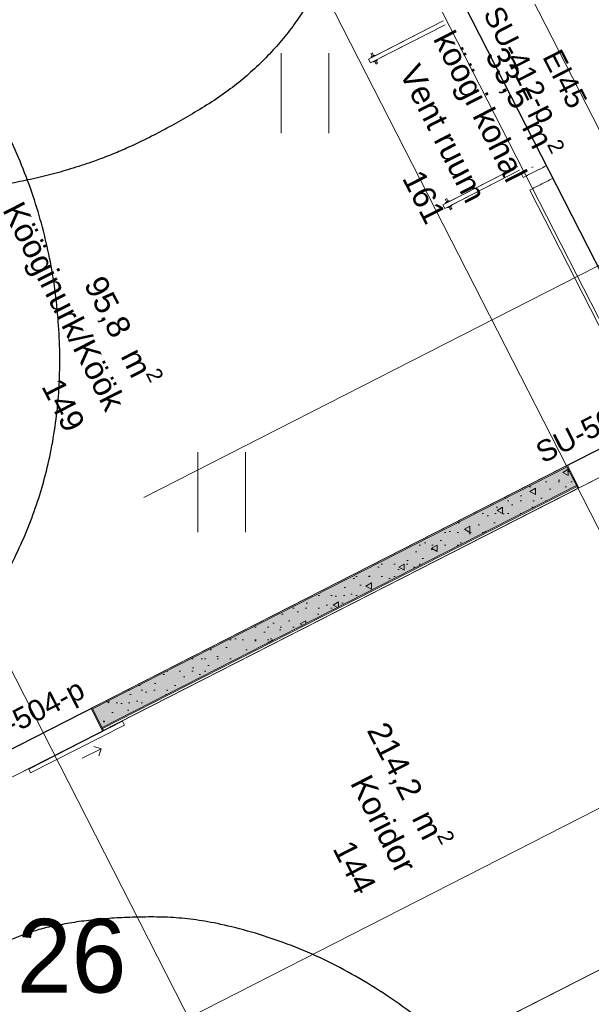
# Model space of a CAD drawing. Header units: metres. Extents: x 538891 to 1080079, y 6588829 to 13178720.
# Tile 733 of 1056: x 539905.08 to 539910.51, y 6589216.9 to 6589226.26. Entities that reach past the tile are written whole.
import ezdxf

# ---------------------------------------------------------------- set-up
doc = ezdxf.new("R2010")
doc.units = ezdxf.units.M
doc.header["$LTSCALE"] = 0.4
for name, pattern in [('DASHED', [52.916667, 26.458333, -26.458333]), ('Dot & Dashed', [83.78472, 39.6875, -22.048611, 0, -22.048609]), ('Triple Dashed', [92.604163, 66.145831, -26.458332])]:
    doc.linetypes.add(name, pattern=pattern)
for name, color, linetype in [('AR', 7, 'Continuous'), ('DENDRO', 7, 'Continuous'), ('GEO', 7, 'Continuous')]:
    doc.layers.add(name, color=color, linetype=linetype)
doc.styles.add('Arial', font='arial.ttf')
doc.styles.add('HK Explorer Book', font='txt')

# ---------------------------------------------------------------- blocks, each defined once
blk = doc.blocks.new('HEIN')
at = {"color": 7, "linetype": 'Continuous', "lineweight": 9}
for p, q in [((-0.455, 0.761), (-0.455, -0.761)), ((0.455, 0.761), (0.455, -0.761))]:
    blk.add_line(p, q, dxfattribs=at)

msp = doc.modelspace()

# ---------------------------------------------------------------- linework, layer by layer
at = {"layer": 'AR', "color": 7, "linetype": 'Continuous', "lineweight": 9}
for p, q in [((539908.3953, 6589225.8815), (539909.1052, 6589226.2438)), ((539909.1051, 6589226.2439), (539908.4576, 6589225.9134)), ((539908.4135, 6589225.8459), (539909.1233, 6589226.2082)), ((539909.1234, 6589226.2081), (539908.4759, 6589225.8776)), ((539908.4308, 6589225.9372), (539908.429, 6589225.9408)), ((539908.4358, 6589225.9274), (539908.4308, 6589225.9372)), ((539908.422, 6589225.8952), (539908.3952, 6589225.8816)), ((539908.3953, 6589225.8815), (539908.4135, 6589225.8459)), ((539908.4402, 6589225.8594), (539908.4135, 6589225.8458)), ((539908.4184, 6589225.9308), (539908.4165, 6589225.9344)), ((539908.4233, 6589225.9211), (539908.4184, 6589225.9308)), ((539908.421, 6589225.903), (539908.4186, 6589225.9018)), ((539908.422, 6589225.8951), (539908.4186, 6589225.9018)), ((539908.4275, 6589225.9063), (539908.421, 6589225.903)), ((539908.4302, 6589225.9077), (539908.4233, 6589225.9211)), ((539908.4364, 6589225.9109), (539908.4275, 6589225.9063)), ((539908.4426, 6589225.9141), (539908.4358, 6589225.9274)), ((539908.4453, 6589225.9154), (539908.4364, 6589225.9109)), ((539908.4402, 6589225.8595), (539908.4436, 6589225.8528)), ((539908.446, 6589225.854), (539908.4436, 6589225.8528)), ((539908.4518, 6589225.9188), (539908.4453, 6589225.9154)), ((539908.4525, 6589225.8574), (539908.446, 6589225.854)), ((539908.4542, 6589225.92), (539908.4518, 6589225.9188)), ((539908.4614, 6589225.8619), (539908.4525, 6589225.8574)), ((539908.4576, 6589225.9133), (539908.4542, 6589225.92)), ((539908.4552, 6589225.8587), (539908.462, 6589225.8454)), ((539908.4703, 6589225.8664), (539908.4614, 6589225.8619)), ((539908.462, 6589225.8454), (539908.467, 6589225.8356)), ((539908.4676, 6589225.8651), (539908.4745, 6589225.8517)), ((539908.4768, 6589225.8698), (539908.4703, 6589225.8664)), ((539908.4745, 6589225.8517), (539908.4794, 6589225.8419)), ((539908.4758, 6589225.8777), (539908.4792, 6589225.871)), ((539908.4792, 6589225.871), (539908.4768, 6589225.8698)), ((539908.4794, 6589225.8419), (539908.4813, 6589225.8384)), ((539908.467, 6589225.8356), (539908.4688, 6589225.832)), ((539909.1017, 6589224.4973), (539909.8116, 6589224.8597)), ((539909.1199, 6589224.4617), (539909.8298, 6589224.824)), ((539909.8116, 6589224.8598), (539909.164, 6589224.5293)), ((539909.8298, 6589224.824), (539909.1823, 6589224.4935)), ((539909.1248, 6589224.5467), (539909.123, 6589224.5503)), ((539909.1298, 6589224.5369), (539909.1248, 6589224.5467)), ((539909.1366, 6589224.5236), (539909.1298, 6589224.5369)), ((539909.1373, 6589224.5531), (539909.1355, 6589224.5567)), ((539909.1423, 6589224.5433), (539909.1373, 6589224.5531)), ((539909.1491, 6589224.5299), (539909.1423, 6589224.5433)), ((539909.1583, 6589224.5346), (539909.1518, 6589224.5313)), ((539909.1607, 6589224.5358), (539909.1583, 6589224.5346)), ((539909.1641, 6589224.5292), (539909.1607, 6589224.5358)), ((539909.1284, 6589224.5111), (539909.1017, 6589224.4974)), ((539909.1199, 6589224.4617), (539909.1017, 6589224.4973)), ((539909.1467, 6589224.4753), (539909.12, 6589224.4616)), ((539909.1274, 6589224.5189), (539909.1251, 6589224.5177)), ((539909.1285, 6589224.511), (539909.1251, 6589224.5177)), ((539909.134, 6589224.5222), (539909.1274, 6589224.5189)), ((539909.1429, 6589224.5268), (539909.134, 6589224.5222)), ((539909.1518, 6589224.5313), (539909.1429, 6589224.5268)), ((539909.1466, 6589224.4754), (539909.1501, 6589224.4687)), ((539909.1524, 6589224.4699), (539909.1501, 6589224.4687)), ((539909.159, 6589224.4732), (539909.1524, 6589224.4699)), ((539909.1679, 6589224.4778), (539909.159, 6589224.4732)), ((539909.1616, 6589224.4746), (539909.1685, 6589224.4612)), ((539909.1768, 6589224.4823), (539909.1679, 6589224.4778)), ((539909.1685, 6589224.4612), (539909.1734, 6589224.4514)), ((539909.1734, 6589224.4514), (539909.1753, 6589224.4479)), ((539909.1741, 6589224.481), (539909.1809, 6589224.4676)), ((539909.1833, 6589224.4856), (539909.1768, 6589224.4823)), ((539909.1809, 6589224.4676), (539909.1859, 6589224.4578)), ((539909.1823, 6589224.4935), (539909.1857, 6589224.4869)), ((539909.1857, 6589224.4869), (539909.1833, 6589224.4856)), ((539909.1859, 6589224.4578), (539909.1877, 6589224.4542)), ((539905.6751, 6589219.2355), (539905.8533, 6589219.3265)), ((539905.8533, 6589219.3265), (539905.786, 6589219.3483)), ((539905.8533, 6589219.3265), (539905.8314, 6589219.2592))]:
    msp.add_line(p, q, dxfattribs=at)
at = {"layer": 'AR', "color": 251, "linetype": 'DASHED', "lineweight": 9, "true_color": 0x6a6a6a}
for p, q in [((539910.0845, 6589224.8683), (539910.0625, 6589224.9114)), ((539909.9592, 6589224.8587), (539909.9414, 6589224.8496)), ((539909.8425, 6589224.7991), (539909.8645, 6589224.756)), ((539911.2836, 6589222.5191), (539910.1459, 6589224.7481)), ((539909.9259, 6589224.6358), (539911.0636, 6589222.4068))]:
    msp.add_line(p, q, dxfattribs=at)
at = {"layer": 'AR', "color": 251, "linetype": 'Continuous', "lineweight": 9, "true_color": 0x6a6a6a}
for p, q in [((539909.9634, 6589224.8065), (539909.9812, 6589224.8156)), ((539909.9812, 6589224.8156), (539910.04, 6589224.8456)), ((539910.04, 6589224.8456), (539910.0533, 6589224.8524)), ((539910.0533, 6589224.8524), (539910.0667, 6589224.8592)), ((539910.0667, 6589224.8592), (539910.0801, 6589224.8661)), ((539910.0801, 6589224.8661), (539910.0845, 6589224.8683)), ((539909.8645, 6589224.756), (539909.8779, 6589224.7629)), ((539909.8779, 6589224.7629), (539909.8912, 6589224.7697)), ((539909.8912, 6589224.7697), (539909.9046, 6589224.7765)), ((539909.9046, 6589224.7765), (539909.9634, 6589224.8065)), ((539910.1014, 6589224.7253), (539910.0426, 6589224.6953)), ((539910.1147, 6589224.7322), (539910.1014, 6589224.7253)), ((539910.1281, 6589224.739), (539910.1147, 6589224.7322)), ((539910.1414, 6589224.7458), (539910.1281, 6589224.739)), ((539910.1459, 6589224.7481), (539910.1414, 6589224.7458)), ((539909.9392, 6589224.6426), (539909.9259, 6589224.6358)), ((539909.9526, 6589224.6494), (539909.9392, 6589224.6426)), ((539909.966, 6589224.6562), (539909.9526, 6589224.6494)), ((539910.0248, 6589224.6863), (539909.966, 6589224.6562)), ((539910.0426, 6589224.6953), (539910.0248, 6589224.6863))]:
    msp.add_line(p, q, dxfattribs=at)
at = {"layer": 'AR', "color": 253, "linetype": 'Continuous', "lineweight": 25, "true_color": 0xacaca6, "flags": 128}
msp.add_lwpolyline([(539915.3066, 6589224.5837), (539911.929, 6589231.1792), (539907.9104, 6589229.128), (539911.279, 6589222.528)], close=True, dxfattribs=at)
at = {"layer": 'AR', "color": 7, "linetype": 'Continuous', "lineweight": 9, "flags": 128}
msp.add_lwpolyline([(539915.3066, 6589224.5837), (539911.929, 6589231.1792), (539907.9104, 6589229.128), (539911.279, 6589222.528)], close=True, dxfattribs=at)
at = {"layer": 'AR', "color": 253, "linetype": 'Continuous', "lineweight": 25, "true_color": 0xa3b799, "flags": 128}
msp.add_lwpolyline([(539908.1046, 6589229.216), (539900.5314, 6589225.3506), (539900.9313, 6589224.567), (539900.7932, 6589224.4965), (539900.3933, 6589225.2801), (539897.442, 6589223.7738), (539898.8968, 6589220.9236), (539900.8062, 6589217.1827), (539903.3089, 6589218.4601), (539902.7108, 6589219.6319), (539902.8488, 6589219.7024), (539903.0285, 6589219.3504), (539903.9905, 6589219.8413), (539904.4086, 6589219.022), (539904.2706, 6589218.9516), (539903.9207, 6589219.6371), (539903.0968, 6589219.2166), (539903.447, 6589218.5305), (539904.7609, 6589219.2012), (539911.4465, 6589222.6135), (539911.4687, 6589222.6249), (539910.6351, 6589224.2581), (539912.6614, 6589225.2924), (539910.9966, 6589228.5407)], dxfattribs=at)
at = {"layer": 'AR', "color": 7, "linetype": 'Continuous', "lineweight": 9, "flags": 128}
for points in [[(539908.1046, 6589229.216), (539900.5314, 6589225.3506), (539900.9313, 6589224.567), (539900.7932, 6589224.4965), (539900.3933, 6589225.2801), (539897.442, 6589223.7738), (539898.8968, 6589220.9236), (539900.8062, 6589217.1827), (539903.3089, 6589218.4601), (539902.7108, 6589219.6319), (539902.8488, 6589219.7024), (539903.0285, 6589219.3504), (539903.9905, 6589219.8413), (539904.4086, 6589219.022), (539904.2706, 6589218.9516), (539903.9207, 6589219.6371), (539903.0968, 6589219.2166), (539903.447, 6589218.5305), (539904.7609, 6589219.2012), (539911.4465, 6589222.6135), (539911.4687, 6589222.6249), (539910.6351, 6589224.2581), (539912.6614, 6589225.2924), (539910.9966, 6589228.5407)], [(539920.2388, 6589226.8317), (539904.7542, 6589218.9284), (539904.7549, 6589218.927), (539903.9087, 6589218.4951), (539899.2583, 6589216.1239), (539901.2849, 6589212.1533), (539901.6435, 6589211.4507), (539906.6914, 6589201.5605), (539903.1287, 6589199.7421), (539905.1062, 6589195.8676), (539912.5119, 6589199.6474), (539921.3346, 6589204.1506)], [(539917.0888, 6589220.5421), (539912.5017, 6589218.2009), (539912.5335, 6589218.1385), (539912.4801, 6589218.1112), (539912.5892, 6589217.8975), (539912.6426, 6589217.9247), (539912.7017, 6589217.809), (539912.5859, 6589217.7499), (539912.5587, 6589217.8033), (539912.3449, 6589217.6942), (539912.3722, 6589217.6408), (539912.2564, 6589217.5817), (539912.1973, 6589217.6974), (539912.2507, 6589217.7247), (539912.1416, 6589217.9385), (539912.0882, 6589217.9112), (539912.0564, 6589217.9736), (539909.313, 6589216.5734)], [(539909.7005, 6589216.7711), (539912.0564, 6589217.9736), (539912.0291, 6589218.027), (539912.1449, 6589218.0861), (539912.1721, 6589218.0327), (539912.3859, 6589218.1418), (539912.3586, 6589218.1952), (539912.4744, 6589218.2543), (539912.5017, 6589218.2009), (539917.0888, 6589220.5421)]]:
    msp.add_lwpolyline(points, dxfattribs=at)
at = {"layer": 'AR', "color": 9, "linetype": 'Continuous', "lineweight": 9, "true_color": 0xc9c5ab, "flags": 128}
for points in [[(539920.2388, 6589226.8317), (539904.7542, 6589218.9284), (539904.7549, 6589218.927), (539903.9087, 6589218.4951), (539899.2583, 6589216.1239), (539901.2849, 6589212.1533), (539901.6435, 6589211.4507), (539906.6914, 6589201.5605), (539903.1287, 6589199.7421), (539905.1062, 6589195.8676), (539912.5119, 6589199.6474), (539921.3346, 6589204.1506)], [(539917.0888, 6589220.5421), (539912.5017, 6589218.2009), (539912.5335, 6589218.1385), (539912.4801, 6589218.1112), (539912.5892, 6589217.8975), (539912.6426, 6589217.9247), (539912.7017, 6589217.809), (539912.5859, 6589217.7499), (539912.5587, 6589217.8033), (539912.3449, 6589217.6942), (539912.3722, 6589217.6408), (539912.2564, 6589217.5817), (539912.1973, 6589217.6974), (539912.2507, 6589217.7247), (539912.1416, 6589217.9385), (539912.0882, 6589217.9112), (539912.0564, 6589217.9736), (539909.313, 6589216.5734)], [(539909.7005, 6589216.7711), (539912.0564, 6589217.9736), (539912.0291, 6589218.027), (539912.1449, 6589218.0861), (539912.1721, 6589218.0327), (539912.3859, 6589218.1418), (539912.3586, 6589218.1952), (539912.4744, 6589218.2543), (539912.5017, 6589218.2009), (539917.0888, 6589220.5421)]]:
    msp.add_lwpolyline(points, dxfattribs=at)
at = {"layer": 'DENDRO', "color": 25, "linetype": 'Continuous', "lineweight": 25, "true_color": 0x995f4c}
msp.add_open_spline([(539908.0193, 6589227.5662), (539908.0144, 6589227.5803), (539908.0096, 6589227.5943), (539907.9142, 6589227.8554), (539907.382, 6589228.3182), (539906.5811, 6589228.5127), (539905.9156, 6589228.5393), (539905.16, 6589228.4387), (539904.3838, 6589228.2038), (539903.6696, 6589227.8564), (539902.7902, 6589227.2179), (539902.2748, 6589226.3777), (539902.2372, 6589225.8218), (539902.3428, 6589225.4179), (539902.6635, 6589225.0708), (539903.1586, 6589224.7422), (539904.0626, 6589224.6152), (539904.7806, 6589224.6499), (539905.5565, 6589224.8185), (539906.3115, 6589225.114), (539907.303, 6589225.7115), (539907.9775, 6589226.5852), (539908.1115, 6589227.2734), (539908.029, 6589227.5382), (539908.0241, 6589227.5522), (539908.0193, 6589227.5662)], degree=2, knots=[0, 0, 0, 0.002653, 0.002653, 0.052387, 0.102121, 0.151856, 0.20159, 0.251325, 0.301059, 0.350793, 0.400528, 0.450262, 0.499997, 0.549731, 0.599465, 0.6492, 0.698934, 0.748669, 0.798403, 0.848137, 0.897872, 0.947606, 0.997341, 0.997341, 1, 1, 1], dxfattribs=at)
at = {"layer": 'DENDRO', "color": 30, "linetype": 'Continuous', "lineweight": 25, "true_color": 0xff7f00}
msp.add_open_spline([(539903.0423, 6589227.3064), (539904.0622, 6589226.6874), (539905.3501, 6589224.5994), (539905.5409, 6589222.2209), (539904.5836, 6589220.1893), (539902.7346, 6589219.0489), (539900.4894, 6589219.1053), (539898.4497, 6589220.3434), (539897.1618, 6589222.4314), (539896.971, 6589224.8099), (539897.9283, 6589226.8415), (539899.7773, 6589227.9819), (539902.0225, 6589227.9255), (539903.0423, 6589227.3064)], degree=2, dxfattribs=at)
msp.add_open_spline([(539908.4058, 6589206.8726), (539908.3832, 6589206.8636), (539908.3606, 6589206.8547), (539907.9498, 6589206.7164), (539907.7723, 6589206.6752), (539907.6966, 6589206.6839), (539907.4656, 6589206.7708), (539907.1595, 6589206.9974), (539906.958, 6589207.5767), (539906.9147, 6589208.132), (539907.0574, 6589208.7889), (539907.1854, 6589209.363), (539907.2918, 6589210.1884), (539907.1418, 6589211.5914), (539906.6378, 6589213.1454), (539905.8218, 6589214.6753), (539905.0646, 6589215.5507), (539904.5703, 6589216.0967), (539904.2579, 6589216.7372), (539904.5264, 6589217.1815), (539905.0378, 6589217.5754), (539905.9098, 6589217.735), (539906.9281, 6589217.7177), (539908.1863, 6589217.2704), (539909.3947, 6589216.3772), (539910.1044, 6589214.7223), (539910.5528, 6589213.2227), (539911.0296, 6589211.7848), (539911.3241, 6589210.6487), (539911.5386, 6589209.4011), (539911.0332, 6589208.335), (539910.2317, 6589207.7328), (539909.4565, 6589207.3603), (539908.9862, 6589207.1356), (539908.613, 6589206.9582), (539908.4316, 6589206.8829), (539908.4187, 6589206.8777), (539908.4058, 6589206.8726)], degree=2, knots=[0, 0, 0, 0.001744, 0.001744, 0.032871, 0.063997, 0.095124, 0.126251, 0.157378, 0.188504, 0.219631, 0.250758, 0.281885, 0.313012, 0.344138, 0.375265, 0.406392, 0.437519, 0.468646, 0.499772, 0.530899, 0.562026, 0.593153, 0.624279, 0.655406, 0.686533, 0.71766, 0.748787, 0.779913, 0.81104, 0.842167, 0.873294, 0.90442, 0.935547, 0.966674, 0.997801, 0.997801, 1, 1, 1], dxfattribs=at)

# ---------------------------------------------------------------- block references
at = {"layer": 'GEO', "color": 8, "true_color": 0x7d7d7d, "xscale": 0.5, "yscale": 0.5, "zscale": 0.5}
for p in [(539907.7913, 6589225.5568), (539906.9997, 6589221.7651)]:
    msp.add_blockref('HEIN', p, dxfattribs=at)

# ---------------------------------------------------------------- texts
at = {"layer": 'AR', "color": 235, "true_color": 0xa6447a, "char_height": 0.2, "attachment_point": 1, "rotation": 297.03983, "line_spacing_factor": 1.004016, "style": 'Arial'}
for s, insert in [('SU-412-p', (539909.6577, 6589226.4071)), ('EI45', (539910.2209, 6589225.9951))]:
    msp.add_mtext(s, dxfattribs=dict(at, insert=insert))
at = {"layer": 'AR', "color": 7, "char_height": 0.22, "attachment_point": 1, "rotation": 297.03983, "line_spacing_factor": 1.004016, "style": 'Arial'}
for s, insert in [('köögi kohal', (539909.2004, 6589226.1745)), ('\\A1;33,5{\\H0.9851x; } m{\\H0.9851x;\\H0.6667x;\\S2 ^ ;}', (539909.7504, 6589226.0475)), ('Vent ruum', (539908.878, 6589225.8556)), ('161', (539908.9058, 6589224.8504)), ('Kööginurk/Köök', (539905.1076, 6589224.5491)), ('\\A1;95,8{\\H0.9851x; } m{\\H0.9851x;\\H0.6667x;\\S2 ^ ;}', (539905.9381, 6589223.8726)), ('149', (539905.4784, 6589222.872)), ('\\A1;214,2{\\H0.9851x; } m{\\H0.9851x;\\H0.6667x;\\S2 ^ ;}', (539908.6265, 6589219.6318)), ('Koridor', (539908.4118, 6589219.1021)), ('144', (539908.2448, 6589218.4785))]:
    msp.add_mtext(s, dxfattribs=dict(at, insert=insert))
at = {"layer": 'GEO', "color": 8, "true_color": 0x7d7d7d, "insert": (539904.012, 6589216.999), "char_height": 0.7, "attachment_point": 7, "line_spacing_factor": 0.25, "style": 'HK Explorer Book'}
msp.add_mtext(' 5.26', dxfattribs=at)

# ---------------------------------------------------------------- next in the draw order: wipeouts: each hides what was drawn before it
at = {"color": 255, "linetype": 'Continuous', "lineweight": 5}
msp.add_wipeout([(539908.0358, 6589229.6782), (539893.3149, 6589222.1647), (539893.3195, 6589222.1557), (539908.0404, 6589229.6693)], dxfattribs=at).dxf.layer = 'AR'

# ---------------------------------------------------------------- next in the draw order: wipeouts: each hides what was drawn before it
msp.add_wipeout([(539908.0404, 6589229.6693), (539893.3195, 6589222.1557), (539893.3877, 6589222.0221), (539908.1086, 6589229.5357)], dxfattribs=at).dxf.layer = 'AR'

# ---------------------------------------------------------------- next in the draw order: wipeouts: each hides what was drawn before it
msp.add_wipeout([(539908.1086, 6589229.5357), (539893.3877, 6589222.0221), (539893.4195, 6589221.9598), (539908.1404, 6589229.4734)], dxfattribs=at).dxf.layer = 'AR'

# ---------------------------------------------------------------- next in the draw order: wipeouts: each hides what was drawn before it
msp.add_wipeout([(539908.1404, 6589229.4734), (539893.4195, 6589221.9598), (539893.4209, 6589221.9571), (539908.1418, 6589229.4707)], dxfattribs=at).dxf.layer = 'AR'

# ---------------------------------------------------------------- next in the draw order: wipeouts: each hides what was drawn before it
msp.add_wipeout([(539893.5163, 6589221.7701), (539908.2372, 6589229.2836), (539908.2327, 6589229.2926), (539893.5118, 6589221.779)], dxfattribs=at).dxf.layer = 'AR'

# ---------------------------------------------------------------- next in the draw order: wipeouts: each hides what was drawn before it
msp.add_wipeout([(539908.1418, 6589229.4707), (539893.4209, 6589221.9571), (539893.5118, 6589221.779), (539908.2327, 6589229.2926)], dxfattribs=at).dxf.layer = 'AR'

# ---------------------------------------------------------------- next in the draw order: linework, layer by layer
at = {"layer": 'AR', "color": 7, "linetype": 'DASHED', "lineweight": 9, "flags": 128}
msp.add_lwpolyline([(539915.2221, 6589224.5293), (539911.0903, 6589222.4205), (539907.7171, 6589229.0294), (539911.9379, 6589231.1837), (539915.2659, 6589224.6635), (539915.1768, 6589224.618)], close=True, dxfattribs=at)

# ---------------------------------------------------------------- next in the draw order: wipeouts: each hides what was drawn before it
at = {"color": 255, "linetype": 'Continuous', "lineweight": 5}
msp.add_wipeout([(539905.7673, 6589219.7148), (539905.7718, 6589219.7059), (539910.2802, 6589222.007), (539910.2756, 6589222.0159)], dxfattribs=at).dxf.layer = 'AR'

# ---------------------------------------------------------------- next in the draw order: wipeouts: each hides what was drawn before it
msp.add_wipeout([(539910.3847, 6589221.8021), (539910.3756, 6589221.8199), (539905.8673, 6589219.5189), (539905.8764, 6589219.5011)], dxfattribs=at).dxf.layer = 'AR'

# ---------------------------------------------------------------- next in the draw order: wipeouts: each hides what was drawn before it
msp.add_wipeout([(539905.8628, 6589219.5278), (539905.8673, 6589219.5189), (539910.3756, 6589221.8199), (539910.3711, 6589221.8288)], dxfattribs=at).dxf.layer = 'AR'

# ---------------------------------------------------------------- next in the draw order: hatches: boundary and pattern name
at = {"layer": 'AR', "linetype": 'Continuous', "lineweight": 9, "true_color": 0x6a6a6a}
h = msp.add_hatch(dxfattribs=at)
h.set_pattern_fill('STRUCTURAL_CONCRETE_0001', color=251, style=0, pattern_type=2)
h.set_pattern_definition([(90, (0, 0), (-0.6235383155, 0), [0.060000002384, -0.30000001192]), (90, (-0.3118, 0.18), (-0.6235383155, 0), [0.060000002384, -0.30000001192]), (150, (0, 0), (0.31176915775, 0.54000002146), [0.060000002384, -0.30000001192]), (150, (2e-17, 0.36), (0.31176915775, 0.54000002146), [0.060000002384, -0.30000001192]), (-150, (4e-18, 0.06), (-0.31176915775, 0.54000002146), [0.060000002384, -0.30000001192]), (-150, (3e-17, 0.42), (-0.31176915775, 0.54000002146), [0.060000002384, -0.30000001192]), (90, (-0.06, 4e-18), (-0.1200000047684, 0), [1e-05, -0.299990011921]), (90, (-0.06, 0.12001), (-0.1200000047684, 0), [1e-05, -0.299990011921]), (135, (-0.06, 0.06), (0.0848528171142, 0.0848528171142), [1e-05, -0.239990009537]), (135, (-0.12365, 0.12365), (0.0848528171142, 0.0848528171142), [1e-05, -0.239990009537])])
h.paths.add_polyline_path([(539910.3711, 6589221.8288), (539910.2802, 6589222.007), (539905.7718, 6589219.7059), (539905.8628, 6589219.5278)])

# ---------------------------------------------------------------- next in the draw order: linework, layer by layer
at = {"layer": 'AR', "color": 252, "linetype": 'Continuous', "true_color": 0x848484}
msp.add_solid([(539910.3711, 6589221.8288), (539910.2802, 6589222.007), (539905.8628, 6589219.5278), (539905.7718, 6589219.7059)], dxfattribs=at)

# ---------------------------------------------------------------- next in the draw order: wipeouts: each hides what was drawn before it
at = {"color": 255, "linetype": 'Continuous', "lineweight": 5}
for points in [[(539910.2756, 6589222.0159), (539910.2802, 6589222.007), (539910.3847, 6589221.8021), (539910.3936, 6589221.8067), (539910.2845, 6589222.0204)], [(539905.7584, 6589219.7103), (539905.8675, 6589219.4965), (539905.8764, 6589219.5011), (539905.7718, 6589219.7059), (539905.7673, 6589219.7148)]]:
    msp.add_wipeout(points, dxfattribs=at).dxf.layer = 'AR'

# ---------------------------------------------------------------- next in the draw order: linework, layer by layer
at = {"layer": 'AR', "color": 7, "linetype": 'Continuous', "lineweight": 9}
for p, q in [((539910.2756, 6589222.0159), (539905.7673, 6589219.7148)), ((539910.2802, 6589222.007), (539905.7718, 6589219.7059)), ((539910.2756, 6589222.0159), (539910.2845, 6589222.0204)), ((539910.2756, 6589222.0159), (539910.2845, 6589222.0204)), ((539910.2802, 6589222.007), (539910.3847, 6589221.8021)), ((539910.3936, 6589221.8067), (539910.2845, 6589222.0204)), ((539910.3936, 6589221.8067), (539910.2845, 6589222.0204)), ((539905.8628, 6589219.5278), (539910.3711, 6589221.8288)), ((539905.8673, 6589219.5189), (539910.3756, 6589221.8199)), ((539905.8764, 6589219.5011), (539910.3847, 6589221.8021)), ((539910.3847, 6589221.8021), (539910.3936, 6589221.8067)), ((539905.7673, 6589219.7148), (539905.7584, 6589219.7103)), ((539905.7673, 6589219.7148), (539905.7584, 6589219.7103)), ((539905.8675, 6589219.4965), (539905.7584, 6589219.7103)), ((539905.7718, 6589219.7059), (539905.8764, 6589219.5011)), ((539905.8764, 6589219.5011), (539905.8675, 6589219.4965))]:
    msp.add_line(p, q, dxfattribs=at)

# ---------------------------------------------------------------- next in the draw order: texts
at = {"layer": 'AR', "color": 7, "insert": (539909.9601, 6589222.2134), "char_height": 0.2, "attachment_point": 1, "rotation": 27.03983, "line_spacing_factor": 1.004016, "style": 'Arial'}
msp.add_mtext('SU-504-p', dxfattribs=at)

# ---------------------------------------------------------------- next in the draw order: wipeouts: each hides what was drawn before it
at = {"color": 255, "linetype": 'Continuous', "lineweight": 5}
msp.add_wipeout([(539905.1843, 6589219.0973), (539906.075, 6589219.5519), (539906.0568, 6589219.5875), (539905.1661, 6589219.1329)], dxfattribs=at).dxf.layer = 'AR'

# ---------------------------------------------------------------- next in the draw order: linework, layer by layer
at = {"layer": 'AR', "color": 251, "linetype": 'Triple Dashed', "lineweight": 9, "true_color": 0x575757}
for p, q in [((539937.3963, 6589172.6818), (539896.5515, 6589252.7068)), ((539935.8554, 6589171.8953), (539895.0106, 6589251.9203)), ((539930.8854, 6589169.3586), (539890.0405, 6589249.3836)), ((539868.1216, 6589200.231), (539948.5855, 6589241.2999)), ((539869.3945, 6589197.7371), (539949.8584, 6589238.8059))]:
    msp.add_line(p, q, dxfattribs=at)
at = {"layer": 'AR', "color": 7, "linetype": 'Dot & Dashed', "lineweight": 9}
msp.add_line((539950.3406, 6589244.2133), (539901.7021, 6589219.3882), dxfattribs=at)
at = {"layer": 'AR', "color": 7, "linetype": 'Continuous', "lineweight": 9}
for p, q in [((539905.8675, 6589219.4965), (539905.7584, 6589219.7103)), ((539906.0568, 6589219.5875), (539905.1661, 6589219.1329)), ((539906.075, 6589219.5519), (539906.0568, 6589219.5875)), ((539905.1843, 6589219.0973), (539906.075, 6589219.5519)), ((539905.1661, 6589219.1329), (539905.1843, 6589219.0973))]:
    msp.add_line(p, q, dxfattribs=at)

# ---------------------------------------------------------------- next in the draw order: texts
at = {"layer": 'AR', "color": 7, "insert": (539904.5611, 6589219.4578), "char_height": 0.2, "attachment_point": 1, "rotation": 27.03983, "line_spacing_factor": 1.004016, "style": 'Arial'}
msp.add_mtext('SU-504-p', dxfattribs=at)

doc.saveas('drawing.dxf')
